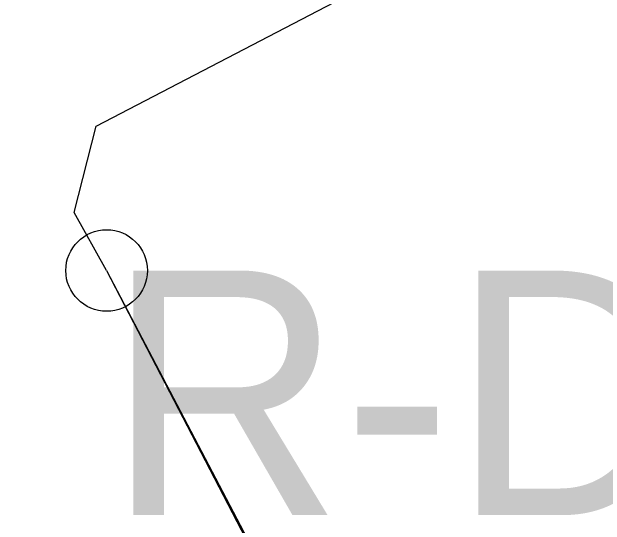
# Model space of a CAD drawing. Extents: x -729889 to -691139, y -995431 to -974354.
# Drawn here: x -726169.34 to -726162.07, y -978338.64 to -978332.34 of the extents above; entities that cross this region are included whole.
import ezdxf

# ---------------------------------------------------------------- set-up
doc = ezdxf.new("R2010")
doc.units = 0
for name, color, linetype in [('Atributy', 7, 'Continuous'), ('Dočasné zaměření bodu', 7, 'Continuous'), ('Kabelové vedení VO', 7, 'Continuous'), ('Rozpojovací bod', 7, 'Continuous'), ('Skutečně zaměřené kabelové vedení', 7, 'Continuous')]:
    doc.layers.add(name, color=color, linetype=linetype)

# ---------------------------------------------------------------- blocks, each defined once
blk = doc.blocks.new('4.02')
at = {"layer": 'Dočasné zaměření bodu'}
blk.add_circle((0, 0), 0.5, dxfattribs=at)

msp = doc.modelspace()

# ---------------------------------------------------------------- linework, layer by layer
at = {"layer": 'Kabelové vedení VO'}
msp.add_lwpolyline([(-726168.1815, -978335.5121), (-726168.58, -978334.8), (-726168.31, -978333.74), (-726155.61, -978327.13), (-726172.02, -978307.02), (-726200.33, -978279.5), (-726197.2, -978274.82)], dxfattribs=at)
at = {"layer": 'Skutečně zaměřené kabelové vedení'}
for points in [[(-726168.1815, -978335.5121), (-726165.2634, -978341.1322), (-726149.0973, -978332.7324), (-726148.4653, -978333.9965)], [(-726168.1815, -978335.5121), (-726165.7526, -978340.1646), (-726189.9917, -978352.3508)], [(-726168.1815, -978335.5121), (-726165.2634, -978341.1322), (-726183.0393, -978349.7436), (-726182.2493, -978351.3237)], [(-726168.1815, -978335.5121), (-726164.5568, -978342.4197), (-726164.5568, -978342.4197)]]:
    msp.add_lwpolyline(points, dxfattribs=at)

# ---------------------------------------------------------------- block references
at = {"layer": 'Rozpojovací bod'}
msp.add_blockref('4.02', (-726168.1815, -978335.5121), dxfattribs=at)

# ---------------------------------------------------------------- texts
at = {"layer": 'Atributy'}
msp.add_text('R-Dxxx', height=3, dxfattribs=at).set_placement((-726168.1815, -978338.5121))

doc.saveas('drawing.dxf')
